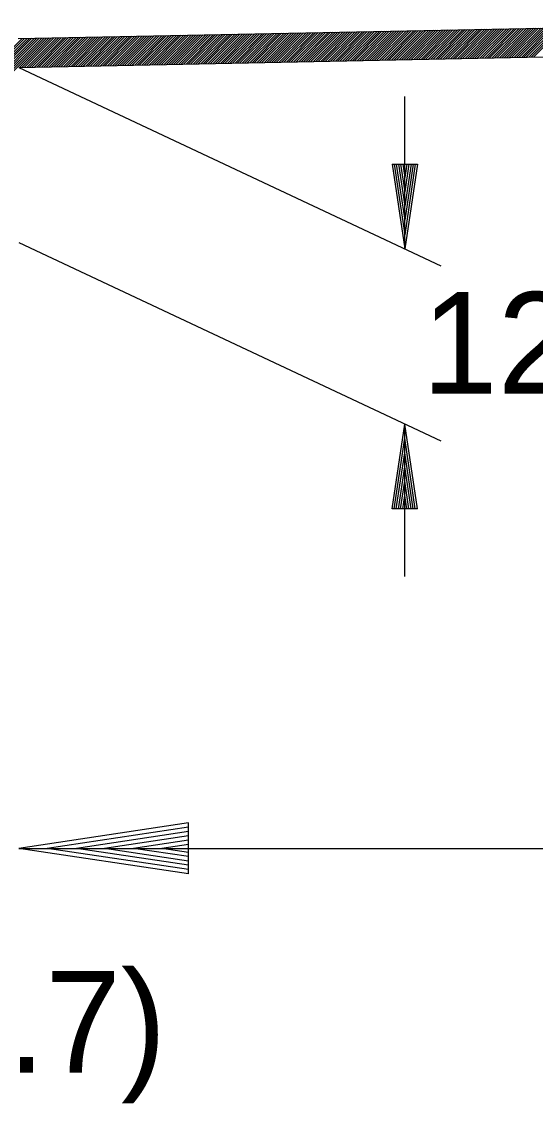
# Model space of a CAD drawing. Extents: x 2263886 to 2266026, y -3122850 to -3121850.
# Drawn here: x 2265588.62 to 2265591.65, y -3122415.01 to -3122408.62 of the extents above; entities that cross this region are included whole.
import ezdxf

# ---------------------------------------------------------------- set-up
doc = ezdxf.new("R2010")
doc.units = 0
doc.layers.add('R_Border Prem', color=7, linetype='Continuous')

msp = doc.modelspace()

# ---------------------------------------------------------------- linework, layer by layer
at = {"layer": 'R_Border Prem'}
for p, q in [((2265588.5991, -3122408.7231), (2265593.5991, -3122408.6231)), ((2265588.3446, -3122409.0564), (2265588.6796, -3122408.7214)), ((2265588.3591, -3122409.0561), (2265588.694, -3122408.7212)), ((2265588.3735, -3122409.0558), (2265588.7084, -3122408.7209)), ((2265588.3879, -3122409.0555), (2265588.7229, -3122408.7206)), ((2265588.4024, -3122409.0552), (2265588.7373, -3122408.7203)), ((2265588.4168, -3122409.0549), (2265588.7517, -3122408.72)), ((2265588.4312, -3122409.0546), (2265588.7662, -3122408.7197)), ((2265588.6071, -3122408.8929), (2265588.7806, -3122408.7194)), ((2265588.6215, -3122408.8926), (2265588.795, -3122408.7191)), ((2265588.6359, -3122408.8924), (2265588.8095, -3122408.7188)), ((2265588.6504, -3122408.8921), (2265588.8239, -3122408.7186)), ((2265588.6648, -3122408.8918), (2265588.8383, -3122408.7183)), ((2265588.6792, -3122408.8915), (2265588.8527, -3122408.718)), ((2265588.6937, -3122408.8912), (2265588.8672, -3122408.7177)), ((2265588.7081, -3122408.8909), (2265588.8816, -3122408.7174)), ((2265588.7225, -3122408.8906), (2265588.896, -3122408.7171)), ((2265588.737, -3122408.8903), (2265588.9105, -3122408.7168)), ((2265588.7514, -3122408.89), (2265588.9249, -3122408.7165)), ((2265588.7658, -3122408.8898), (2265588.9393, -3122408.7162)), ((2265588.7803, -3122408.8895), (2265588.9538, -3122408.716)), ((2265588.7947, -3122408.8892), (2265588.9682, -3122408.7157)), ((2265588.8091, -3122408.8889), (2265588.9826, -3122408.7154)), ((2265588.8235, -3122408.8886), (2265588.9971, -3122408.7151)), ((2265588.838, -3122408.8883), (2265589.0115, -3122408.7148)), ((2265588.8524, -3122408.888), (2265589.0259, -3122408.7145)), ((2265588.8668, -3122408.8877), (2265589.0403, -3122408.7142)), ((2265588.8813, -3122408.8874), (2265589.0548, -3122408.7139)), ((2265588.8957, -3122408.8872), (2265589.0692, -3122408.7137)), ((2265588.9101, -3122408.8869), (2265589.0836, -3122408.7134)), ((2265588.9246, -3122408.8866), (2265589.0981, -3122408.7131)), ((2265588.939, -3122408.8863), (2265589.1125, -3122408.7128)), ((2265588.9534, -3122408.886), (2265589.1269, -3122408.7125)), ((2265588.9679, -3122408.8857), (2265589.1414, -3122408.7122)), ((2265588.9823, -3122408.8854), (2265589.1558, -3122408.7119)), ((2265588.9967, -3122408.8851), (2265589.1702, -3122408.7116)), ((2265589.0111, -3122408.8848), (2265589.1847, -3122408.7113)), ((2265589.0256, -3122408.8846), (2265589.1991, -3122408.7111)), ((2265589.04, -3122408.8843), (2265589.2135, -3122408.7108)), ((2265589.0544, -3122408.884), (2265589.2279, -3122408.7105)), ((2265589.0689, -3122408.8837), (2265589.2424, -3122408.7102)), ((2265589.0833, -3122408.8834), (2265589.2568, -3122408.7099)), ((2265589.0977, -3122408.8831), (2265589.2712, -3122408.7096)), ((2265589.1122, -3122408.8828), (2265589.2857, -3122408.7093)), ((2265589.1266, -3122408.8825), (2265589.3001, -3122408.709)), ((2265589.141, -3122408.8822), (2265589.3145, -3122408.7087)), ((2265589.1555, -3122408.882), (2265589.329, -3122408.7085)), ((2265589.1699, -3122408.8817), (2265589.3434, -3122408.7082)), ((2265589.1843, -3122408.8814), (2265589.3578, -3122408.7079)), ((2265589.1987, -3122408.8811), (2265589.3723, -3122408.7076)), ((2265589.2132, -3122408.8808), (2265589.3867, -3122408.7073)), ((2265589.2276, -3122408.8805), (2265589.4011, -3122408.707)), ((2265589.242, -3122408.8802), (2265589.4155, -3122408.7067)), ((2265589.2565, -3122408.8799), (2265589.43, -3122408.7064)), ((2265589.2709, -3122408.8797), (2265589.4444, -3122408.7061)), ((2265589.2853, -3122408.8794), (2265589.4588, -3122408.7059)), ((2265589.2998, -3122408.8791), (2265589.4733, -3122408.7056)), ((2265589.3142, -3122408.8788), (2265589.4877, -3122408.7053)), ((2265589.3286, -3122408.8785), (2265589.5021, -3122408.705)), ((2265589.3431, -3122408.8782), (2265589.5166, -3122408.7047)), ((2265589.3575, -3122408.8779), (2265589.531, -3122408.7044)), ((2265589.3719, -3122408.8776), (2265589.5454, -3122408.7041)), ((2265589.3863, -3122408.8773), (2265589.5598, -3122408.7038)), ((2265589.4008, -3122408.8771), (2265589.5743, -3122408.7036)), ((2265589.4152, -3122408.8768), (2265589.5887, -3122408.7033)), ((2265589.4296, -3122408.8765), (2265589.6031, -3122408.703)), ((2265589.4441, -3122408.8762), (2265589.6176, -3122408.7027)), ((2265589.4585, -3122408.8759), (2265589.632, -3122408.7024)), ((2265589.4729, -3122408.8756), (2265589.6464, -3122408.7021)), ((2265589.4874, -3122408.8753), (2265589.6609, -3122408.7018)), ((2265589.5018, -3122408.875), (2265589.6753, -3122408.7015)), ((2265589.5162, -3122408.8747), (2265589.6897, -3122408.7012)), ((2265589.5307, -3122408.8745), (2265589.7042, -3122408.701)), ((2265589.5451, -3122408.8742), (2265589.7186, -3122408.7007)), ((2265589.5595, -3122408.8739), (2265589.733, -3122408.7004)), ((2265589.5739, -3122408.8736), (2265589.7474, -3122408.7001)), ((2265589.5884, -3122408.8733), (2265589.7619, -3122408.6998)), ((2265589.6028, -3122408.873), (2265589.7763, -3122408.6995)), ((2265589.6172, -3122408.8727), (2265589.7907, -3122408.6992)), ((2265589.6317, -3122408.8724), (2265589.8052, -3122408.6989)), ((2265589.6461, -3122408.8721), (2265589.8196, -3122408.6986)), ((2265589.6605, -3122408.8719), (2265589.834, -3122408.6984)), ((2265589.675, -3122408.8716), (2265589.8485, -3122408.6981)), ((2265589.6894, -3122408.8713), (2265589.8629, -3122408.6978)), ((2265589.7038, -3122408.871), (2265589.8773, -3122408.6975)), ((2265589.7183, -3122408.8707), (2265589.8918, -3122408.6972)), ((2265589.7327, -3122408.8704), (2265589.9062, -3122408.6969)), ((2265589.7471, -3122408.8701), (2265589.9206, -3122408.6966)), ((2265589.7615, -3122408.8698), (2265589.935, -3122408.6963)), ((2265589.776, -3122408.8696), (2265589.9495, -3122408.696)), ((2265589.7904, -3122408.8693), (2265589.9639, -3122408.6958)), ((2265589.8048, -3122408.869), (2265589.9783, -3122408.6955)), ((2265589.8193, -3122408.8687), (2265589.9928, -3122408.6952)), ((2265589.8337, -3122408.8684), (2265590.0072, -3122408.6949)), ((2265589.8481, -3122408.8681), (2265590.0216, -3122408.6946)), ((2265589.8626, -3122408.8678), (2265590.0361, -3122408.6943)), ((2265589.877, -3122408.8675), (2265590.0505, -3122408.694)), ((2265589.8914, -3122408.8672), (2265590.0649, -3122408.6937)), ((2265589.9059, -3122408.867), (2265590.0794, -3122408.6934)), ((2265589.9203, -3122408.8667), (2265590.0938, -3122408.6932)), ((2265589.9347, -3122408.8664), (2265590.1082, -3122408.6929)), ((2265589.9491, -3122408.8661), (2265590.1226, -3122408.6926)), ((2265589.9636, -3122408.8658), (2265590.1371, -3122408.6923)), ((2265589.978, -3122408.8655), (2265590.1515, -3122408.692)), ((2265589.9924, -3122408.8652), (2265590.1659, -3122408.6917)), ((2265590.0069, -3122408.8649), (2265590.1804, -3122408.6914)), ((2265590.0213, -3122408.8646), (2265590.1948, -3122408.6911)), ((2265590.0357, -3122408.8644), (2265590.2092, -3122408.6909)), ((2265590.0502, -3122408.8641), (2265590.2237, -3122408.6906)), ((2265590.0646, -3122408.8638), (2265590.2381, -3122408.6903)), ((2265590.079, -3122408.8635), (2265590.2525, -3122408.69)), ((2265590.0935, -3122408.8632), (2265590.267, -3122408.6897)), ((2265590.1079, -3122408.8629), (2265590.2814, -3122408.6894)), ((2265590.1223, -3122408.8626), (2265590.2958, -3122408.6891)), ((2265590.1367, -3122408.8623), (2265590.3102, -3122408.6888)), ((2265590.1512, -3122408.862), (2265590.3247, -3122408.6885)), ((2265590.1656, -3122408.8618), (2265590.3391, -3122408.6883)), ((2265590.18, -3122408.8615), (2265590.3535, -3122408.688)), ((2265590.1945, -3122408.8612), (2265590.368, -3122408.6877)), ((2265590.2089, -3122408.8609), (2265590.3824, -3122408.6874)), ((2265590.2233, -3122408.8606), (2265590.3968, -3122408.6871)), ((2265590.2378, -3122408.8603), (2265590.4113, -3122408.6868)), ((2265590.2522, -3122408.86), (2265590.4257, -3122408.6865)), ((2265590.2666, -3122408.8597), (2265590.4401, -3122408.6862)), ((2265590.2811, -3122408.8594), (2265590.4546, -3122408.6859)), ((2265590.2955, -3122408.8592), (2265590.469, -3122408.6857)), ((2265590.3099, -3122408.8589), (2265590.4834, -3122408.6854)), ((2265590.3243, -3122408.8586), (2265590.4978, -3122408.6851)), ((2265590.3388, -3122408.8583), (2265590.5123, -3122408.6848)), ((2265590.3532, -3122408.858), (2265590.5267, -3122408.6845)), ((2265590.3676, -3122408.8577), (2265590.5411, -3122408.6842)), ((2265590.3821, -3122408.8574), (2265590.5556, -3122408.6839)), ((2265590.3965, -3122408.8571), (2265590.57, -3122408.6836)), ((2265590.4109, -3122408.8569), (2265590.5844, -3122408.6833)), ((2265590.4254, -3122408.8566), (2265590.5989, -3122408.6831)), ((2265590.4398, -3122408.8563), (2265590.6133, -3122408.6828)), ((2265590.4542, -3122408.856), (2265590.6277, -3122408.6825)), ((2265590.4687, -3122408.8557), (2265590.6422, -3122408.6822)), ((2265590.4831, -3122408.8554), (2265590.6566, -3122408.6819)), ((2265590.4975, -3122408.8551), (2265590.671, -3122408.6816)), ((2265590.5119, -3122408.8548), (2265590.6854, -3122408.6813)), ((2265590.5264, -3122408.8545), (2265590.6999, -3122408.681)), ((2265590.5408, -3122408.8543), (2265590.7143, -3122408.6807)), ((2265590.5552, -3122408.854), (2265590.7287, -3122408.6805)), ((2265590.5697, -3122408.8537), (2265590.7432, -3122408.6802)), ((2265590.5841, -3122408.8534), (2265590.7576, -3122408.6799)), ((2265590.5985, -3122408.8531), (2265590.772, -3122408.6796)), ((2265590.613, -3122408.8528), (2265590.7865, -3122408.6793)), ((2265590.6274, -3122408.8525), (2265590.8009, -3122408.679)), ((2265590.6418, -3122408.8522), (2265590.8153, -3122408.6787)), ((2265590.6563, -3122408.8519), (2265590.8298, -3122408.6784)), ((2265590.6707, -3122408.8517), (2265590.8442, -3122408.6782)), ((2265590.6851, -3122408.8514), (2265590.8586, -3122408.6779)), ((2265590.6995, -3122408.8511), (2265590.873, -3122408.6776)), ((2265590.714, -3122408.8508), (2265590.8875, -3122408.6773)), ((2265590.7284, -3122408.8505), (2265590.9019, -3122408.677)), ((2265590.7428, -3122408.8502), (2265590.9163, -3122408.6767)), ((2265590.7573, -3122408.8499), (2265590.9308, -3122408.6764)), ((2265590.7717, -3122408.8496), (2265590.9452, -3122408.6761)), ((2265590.7861, -3122408.8493), (2265590.9596, -3122408.6758)), ((2265590.8006, -3122408.8491), (2265590.9741, -3122408.6756)), ((2265590.815, -3122408.8488), (2265590.9885, -3122408.6753)), ((2265590.8294, -3122408.8485), (2265591.0029, -3122408.675)), ((2265590.8439, -3122408.8482), (2265591.0174, -3122408.6747)), ((2265590.8583, -3122408.8479), (2265591.0318, -3122408.6744)), ((2265590.8727, -3122408.8476), (2265591.0462, -3122408.6741)), ((2265590.8871, -3122408.8473), (2265591.0606, -3122408.6738)), ((2265590.9016, -3122408.847), (2265591.0751, -3122408.6735)), ((2265590.916, -3122408.8468), (2265591.0895, -3122408.6732)), ((2265590.9304, -3122408.8465), (2265591.1039, -3122408.673)), ((2265590.9449, -3122408.8462), (2265591.1184, -3122408.6727)), ((2265590.9593, -3122408.8459), (2265591.1328, -3122408.6724)), ((2265590.9737, -3122408.8456), (2265591.1472, -3122408.6721)), ((2265590.9882, -3122408.8453), (2265591.1617, -3122408.6718)), ((2265591.0026, -3122408.845), (2265591.1761, -3122408.6715)), ((2265591.017, -3122408.8447), (2265591.1905, -3122408.6712)), ((2265591.0315, -3122408.8444), (2265591.205, -3122408.6709)), ((2265591.0459, -3122408.8442), (2265591.2194, -3122408.6706)), ((2265591.0603, -3122408.8439), (2265591.2338, -3122408.6704)), ((2265591.0747, -3122408.8436), (2265591.2482, -3122408.6701)), ((2265591.0892, -3122408.8433), (2265591.2627, -3122408.6698)), ((2265591.1036, -3122408.843), (2265591.2771, -3122408.6695)), ((2265591.118, -3122408.8427), (2265591.2915, -3122408.6692)), ((2265591.1325, -3122408.8424), (2265591.306, -3122408.6689)), ((2265591.1469, -3122408.8421), (2265591.3204, -3122408.6686)), ((2265591.1613, -3122408.8418), (2265591.3348, -3122408.6683)), ((2265591.1758, -3122408.8416), (2265591.3493, -3122408.6681)), ((2265591.1902, -3122408.8413), (2265591.3637, -3122408.6678)), ((2265591.2046, -3122408.841), (2265591.3781, -3122408.6675)), ((2265591.2191, -3122408.8407), (2265591.3926, -3122408.6672)), ((2265591.2335, -3122408.8404), (2265591.407, -3122408.6669)), ((2265591.2479, -3122408.8401), (2265591.4214, -3122408.6666)), ((2265591.2623, -3122408.8398), (2265591.4358, -3122408.6663)), ((2265591.2768, -3122408.8395), (2265591.4503, -3122408.666)), ((2265591.2912, -3122408.8392), (2265591.4647, -3122408.6657)), ((2265591.3056, -3122408.839), (2265591.4791, -3122408.6655)), ((2265591.3201, -3122408.8387), (2265591.4936, -3122408.6652)), ((2265591.3345, -3122408.8384), (2265591.508, -3122408.6649)), ((2265591.3489, -3122408.8381), (2265591.5224, -3122408.6646)), ((2265591.3634, -3122408.8378), (2265591.5369, -3122408.6643)), ((2265591.3778, -3122408.8375), (2265591.5513, -3122408.664)), ((2265591.3922, -3122408.8372), (2265591.5657, -3122408.6637)), ((2265591.4067, -3122408.8369), (2265591.5802, -3122408.6634)), ((2265591.4211, -3122408.8366), (2265591.5946, -3122408.6631)), ((2265591.4355, -3122408.8364), (2265591.609, -3122408.6629)), ((2265591.4499, -3122408.8361), (2265591.6234, -3122408.6626)), ((2265591.4644, -3122408.8358), (2265591.6379, -3122408.6623)), ((2265591.4788, -3122408.8355), (2265591.6523, -3122408.662)), ((2265591.4932, -3122408.8352), (2265591.6667, -3122408.6617)), ((2265591.5077, -3122408.8349), (2265591.6812, -3122408.6614)), ((2265591.5221, -3122408.8346), (2265591.6956, -3122408.6611)), ((2265591.5365, -3122408.8343), (2265591.71, -3122408.6608)), ((2265591.551, -3122408.8341), (2265591.7245, -3122408.6605)), ((2265591.5654, -3122408.8338), (2265591.7389, -3122408.6603)), ((2265591.5798, -3122408.8335), (2265591.7533, -3122408.66)), ((2265591.5943, -3122408.8332), (2265591.7678, -3122408.6597)), ((2265591.6087, -3122408.8329), (2265591.7822, -3122408.6594)), ((2265591.6231, -3122408.8326), (2265591.7966, -3122408.6591)), ((2265591.6375, -3122408.8323), (2265591.811, -3122408.6588)), ((2265588.2869, -3122409.0575), (2265588.6219, -3122408.7226)), ((2265588.3014, -3122409.0572), (2265588.6363, -3122408.7223)), ((2265588.3158, -3122409.0569), (2265588.6507, -3122408.722)), ((2265588.3302, -3122409.0567), (2265588.6651, -3122408.7217)), ((2265588.6025, -3122408.893), (2265593.6025, -3122408.793)), ((2265588.6025, -3122408.893), (2265591.0902, -3122410.065)), ((2265590.8775, -3122409.9648), (2265590.8775, -3122409.0648)), ((2265590.8025, -3122409.4648), (2265590.8775, -3122409.9648)), ((2265590.8025, -3122409.4648), (2265590.9525, -3122409.4648)), ((2265590.815, -3122409.4648), (2265590.8775, -3122409.8813)), ((2265590.8277, -3122409.4648), (2265590.8775, -3122409.7953)), ((2265590.8402, -3122409.4648), (2265590.8775, -3122409.7121)), ((2265590.8532, -3122409.4648), (2265590.8775, -3122409.6273)), ((2265590.8657, -3122409.4648), (2265590.8775, -3122409.5438)), ((2265590.9525, -3122409.4648), (2265590.8775, -3122409.9648)), ((2265590.902, -3122409.4648), (2265590.8775, -3122409.6273)), ((2265590.9272, -3122409.4648), (2265590.8775, -3122409.7953)), ((2265590.94, -3122409.4648), (2265590.8775, -3122409.8813)), ((2265590.9147, -3122409.4648), (2265590.8775, -3122409.7121)), ((2265590.8892, -3122409.4648), (2265590.8775, -3122409.5438)), ((2265588.6025, -3122409.9263), (2265591.0902, -3122411.0983)), ((2265590.8025, -3122411.4981), (2265590.8775, -3122410.9981)), ((2265590.8775, -3122411.8981), (2265590.8775, -3122410.9981)), ((2265590.9525, -3122411.4981), (2265590.8775, -3122410.9981)), ((2265590.815, -3122411.4981), (2265590.8775, -3122411.0816)), ((2265590.94, -3122411.4981), (2265590.8775, -3122411.0816)), ((2265590.8277, -3122411.4981), (2265590.8775, -3122411.1676)), ((2265590.9272, -3122411.4981), (2265590.8775, -3122411.1676)), ((2265590.8402, -3122411.4981), (2265590.8775, -3122411.2508)), ((2265590.9147, -3122411.4981), (2265590.8775, -3122411.2508)), ((2265590.853, -3122411.4981), (2265590.8775, -3122411.3356)), ((2265590.9017, -3122411.4981), (2265590.8775, -3122411.3356)), ((2265590.8657, -3122411.4981), (2265590.8775, -3122411.4191)), ((2265590.8892, -3122411.4981), (2265590.8775, -3122411.4191)), ((2265590.9525, -3122411.4981), (2265590.8025, -3122411.4981)), ((2265589.6025, -3122413.3531), (2265588.6025, -3122413.5031)), ((2265589.6025, -3122413.3781), (2265588.7695, -3122413.5031)), ((2265589.6025, -3122413.6531), (2265589.6025, -3122413.3531)), ((2265589.6025, -3122413.4036), (2265588.9415, -3122413.5031)), ((2265589.6025, -3122413.4286), (2265589.108, -3122413.5031)), ((2265588.6025, -3122413.5031), (2265610.5957, -3122413.5031)), ((2265589.6025, -3122413.6531), (2265588.6025, -3122413.5031)), ((2265589.6025, -3122413.6281), (2265588.7695, -3122413.5031)), ((2265589.6025, -3122413.6026), (2265588.9415, -3122413.5031)), ((2265589.6025, -3122413.5776), (2265589.108, -3122413.5031)), ((2265589.6025, -3122413.4541), (2265589.2775, -3122413.5031)), ((2265589.6025, -3122413.5516), (2265589.2775, -3122413.5031)), ((2265589.6025, -3122413.4796), (2265589.4445, -3122413.5031)), ((2265589.6025, -3122413.5266), (2265589.4445, -3122413.5031))]:
    msp.add_line(p, q, dxfattribs=at)

# ---------------------------------------------------------------- texts
for s, p in [('12 1/2" NOTCH', (2265590.9793, -3122410.8194)), ('AGG. BASE CRSE. (CL.7)', (2265579.9748, -3122414.8274))]:
    msp.add_text(s, height=0.6, dxfattribs=at).set_placement(p)

doc.saveas('drawing.dxf')
